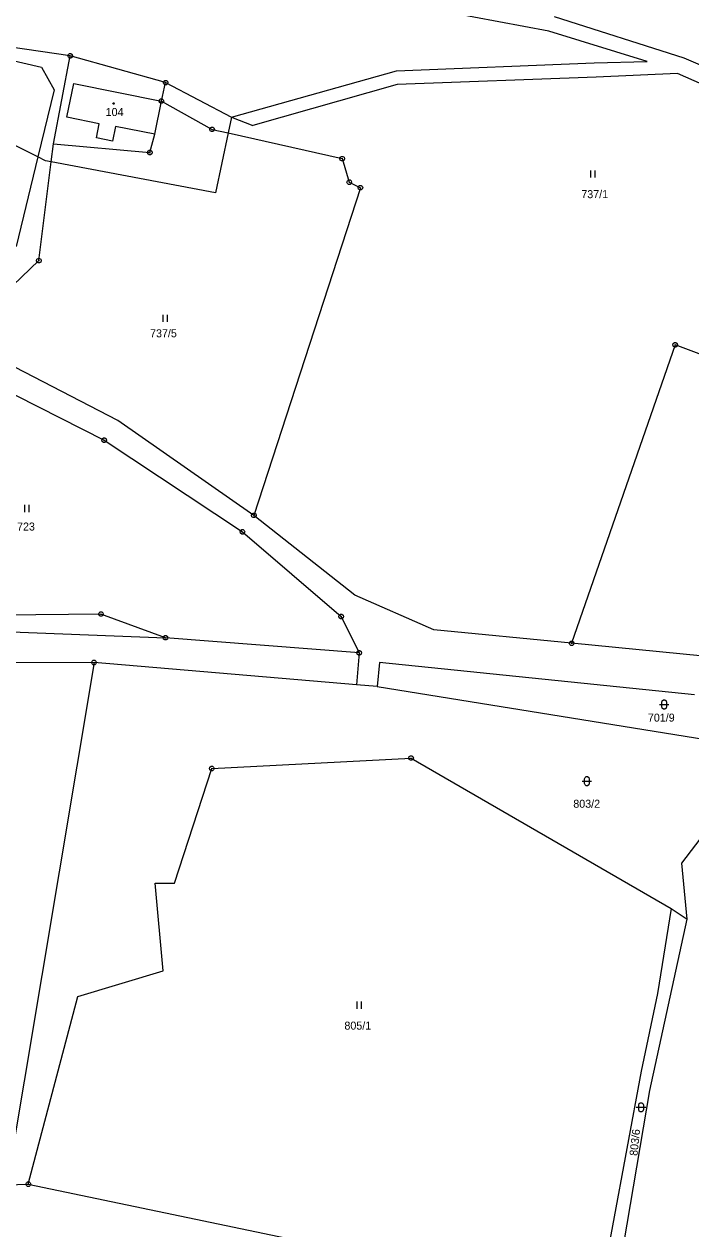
# Model space of a CAD drawing. Extents: x -694465 to -690527, y -983694 to -978978.
# Drawn here: x -691076.6 to -690934.9, y -980700.1 to -980444.1 of the extents above; entities that cross this region are included whole.
import ezdxf

# ---------------------------------------------------------------- set-up
doc = ezdxf.new("R2010")
doc.units = 0
for name, color, linetype in [('Vrstva 1', 7, 'Continuous'), ('Vrstva 18', 7, 'Continuous'), ('Vrstva 19', 7, 'Continuous'), ('Vrstva 24', 7, 'Continuous'), ('Vrstva 25', 7, 'Continuous')]:
    doc.layers.add(name, color=color, linetype=linetype)

msp = doc.modelspace()

# ---------------------------------------------------------------- linework, layer by layer
at = {"layer": 'Vrstva 1'}
for points in [[(-690965.11, -980445.62), (-691012.91, -980436.59)], [(-690963.95, -980442.44), (-690936.46, -980451.23)], [(-691105.249, -980445.731), (-691072.85, -980453.25)], [(-691066.75, -980450.84), (-691105.114, -980445.261)], [(-690944.23, -980452.02), (-690965.11, -980445.62)], [(-691070.31, -980469.5), (-691066.75, -980450.84)], [(-691046.5, -980456.52), (-691066.75, -980450.84)], [(-690997.44, -980454.04), (-690955.51, -980452.29)], [(-690955.51, -980452.29), (-690944.23, -980452.02)], [(-690936.46, -980451.23), (-690925.16, -980456.08)], [(-691073.639, -980472.293), (-691107.936, -980455.045)], [(-691072.85, -980453.25), (-691070.19, -980458.08)], [(-691032.51, -980463.88), (-690997.44, -980454.04)], [(-690937.78, -980454.57), (-690955.06, -980455.33)], [(-690927.2, -980459.26), (-690937.78, -980454.57)], [(-691067.46, -980463.87), (-691066.02, -980456.69)], [(-691066.02, -980456.69), (-691047.4, -980460.44)], [(-691047.4, -980460.44), (-691046.5, -980456.52)], [(-691046.5, -980456.52), (-691032.51, -980463.88)], [(-690997.31, -980456.93), (-691027.97, -980465.61)], [(-690955.06, -980455.33), (-690997.31, -980456.93)], [(-691070.19, -980458.08), (-691073.639, -980472.293)], [(-691048.81, -980467.5), (-691047.4, -980460.44)], [(-691047.4, -980460.44), (-691036.63, -980466.45)], [(-691060.59, -980465.25), (-691067.46, -980463.87)], [(-691061.19, -980468.26), (-691060.59, -980465.25)], [(-691032.51, -980463.88), (-691033.215, -980467.219)], [(-691032.51, -980463.88), (-691027.97, -980465.61)], [(-691057.14, -980465.82), (-691057.76, -980468.95)], [(-691048.81, -980467.5), (-691057.14, -980465.82)], [(-691049.84, -980471.37), (-691048.81, -980467.5)], [(-691036.63, -980466.45), (-691033.215, -980467.219)], [(-691033.215, -980467.219), (-691035.903, -980479.955)], [(-691033.215, -980467.219), (-691008.99, -980472.67)], [(-691070.79, -980473.339), (-691070.31, -980469.5)], [(-691070.31, -980469.5), (-691049.84, -980471.37)], [(-691057.76, -980468.95), (-691061.19, -980468.26)], [(-691073.639, -980472.293), (-691078.26, -980491.34)], [(-691072.024, -980473.105), (-691073.639, -980472.293)], [(-691008.99, -980472.67), (-691007.49, -980477.67)], [(-691073.42, -980494.35), (-691070.79, -980473.339)], [(-691070.79, -980473.339), (-691072.024, -980473.105)], [(-691035.903, -980479.955), (-691070.79, -980473.339)], [(-691007.49, -980477.67), (-691005.14, -980478.85)], [(-691005.14, -980478.85), (-691027.75, -980548.46)], [(-691082.72, -980503.2), (-691073.42, -980494.35)], [(-691056.63, -980528.29), (-691098.44, -980506.7)], [(-691101.61, -980511.14), (-691059.56, -980532.5)], [(-690938.29, -980512.22), (-690960.27, -980575.64)], [(-690897.85, -980527.41), (-690938.29, -980512.22)], [(-691027.75, -980548.46), (-691056.63, -980528.29)], [(-691059.56, -980532.5), (-691030.19, -980551.95), (-691009.21, -980569.94), (-691005.38, -980577.67)], [(-691006.28, -980565.42), (-691027.75, -980548.46)], [(-691060.23, -980569.44), (-691080.95, -980569.68), (-691119.19, -980556.84)], [(-690989.57, -980572.81), (-691006.28, -980565.42)], [(-691046.53, -980574.47), (-691060.23, -980569.44)], [(-691131.95, -980571.179), (-691046.53, -980574.47)], [(-690960.27, -980575.64), (-690989.57, -980572.81)], [(-691005.38, -980577.67), (-691046.53, -980574.47)], [(-691005.38, -980577.67), (-691005.96, -980584.456)], [(-690932.28, -980578.35), (-690960.27, -980575.64)], [(-691165.32, -980579.56), (-691061.71, -980579.73)], [(-691061.71, -980579.73), (-691080.22, -980690.68)], [(-691005.96, -980584.456), (-691061.71, -980579.73)], [(-691001.09, -980579.72), (-691001.55, -980584.83)], [(-690934.14, -980586.57), (-691001.09, -980579.72)], [(-691001.55, -980584.83), (-691005.96, -980584.456)], [(-691001.55, -980584.83), (-690886.11, -980603.44)], [(-691036.7, -980602.25), (-690994.37, -980600.02)], [(-690994.37, -980600.02), (-690939.16, -980632.01)], [(-691044.59, -980626.63), (-691036.7, -980602.25)], [(-690936.88, -980622.36), (-690928.84, -980611.9)], [(-690935.74, -980634.29), (-690936.88, -980622.36)], [(-691047.05, -980645.24), (-691048.75, -980626.59)], [(-691048.75, -980626.59), (-691044.59, -980626.63)], [(-690943.69, -980670.66), (-690935.74, -980634.29)], [(-690939.16, -980632.01), (-690942, -980650.09)], [(-690939.16, -980632.01), (-690935.74, -980634.29)], [(-691065.11, -980650.71), (-691047.05, -980645.24)], [(-691075.66, -980690.57), (-691065.11, -980650.71)], [(-690942, -980650.09), (-690945.48, -980666.56)], [(-690945.48, -980666.56), (-690954.63, -980715.88)], [(-690951.26, -980715.36), (-690943.69, -980670.66)], [(-691080.22, -980690.68), (-691075.66, -980690.57)], [(-691075.66, -980690.57), (-690954.63, -980715.88)]]:
    msp.add_lwpolyline(points, dxfattribs=at)
at = {"layer": 'Vrstva 24'}
for points in [[(-691066.596, -980450.364), (-691066.346, -980450.546), (-691066.25, -980450.84), (-691066.346, -980451.134), (-691066.596, -980451.316), (-691066.904, -980451.316), (-691067.154, -980451.134), (-691067.25, -980450.84), (-691067.154, -980450.546), (-691066.904, -980450.364)], [(-691046.346, -980456.044), (-691046.096, -980456.226), (-691046, -980456.52), (-691046.096, -980456.814), (-691046.346, -980456.996), (-691046.654, -980456.996), (-691046.904, -980456.814), (-691047, -980456.52), (-691046.904, -980456.226), (-691046.654, -980456.044)], [(-691047.246, -980459.964), (-691046.996, -980460.146), (-691046.9, -980460.44), (-691046.996, -980460.734), (-691047.246, -980460.916), (-691047.554, -980460.916), (-691047.804, -980460.734), (-691047.9, -980460.44), (-691047.804, -980460.146), (-691047.554, -980459.964)], [(-691036.476, -980465.974), (-691036.226, -980466.156), (-691036.13, -980466.45), (-691036.226, -980466.744), (-691036.476, -980466.926), (-691036.784, -980466.926), (-691037.034, -980466.744), (-691037.13, -980466.45), (-691037.034, -980466.156), (-691036.784, -980465.974)], [(-691049.686, -980470.894), (-691049.436, -980471.076), (-691049.34, -980471.37), (-691049.436, -980471.664), (-691049.686, -980471.846), (-691049.994, -980471.846), (-691050.244, -980471.664), (-691050.34, -980471.37), (-691050.244, -980471.076), (-691049.994, -980470.894)], [(-691008.836, -980472.194), (-691008.586, -980472.376), (-691008.49, -980472.67), (-691008.586, -980472.964), (-691008.836, -980473.146), (-691009.144, -980473.146), (-691009.394, -980472.964), (-691009.49, -980472.67), (-691009.394, -980472.376), (-691009.144, -980472.194)], [(-691007.336, -980477.194), (-691007.086, -980477.376), (-691006.99, -980477.67), (-691007.086, -980477.964), (-691007.336, -980478.146), (-691007.644, -980478.146), (-691007.894, -980477.964), (-691007.99, -980477.67), (-691007.894, -980477.376), (-691007.644, -980477.194)], [(-691004.986, -980478.374), (-691004.736, -980478.556), (-691004.64, -980478.85), (-691004.736, -980479.144), (-691004.986, -980479.326), (-691005.294, -980479.326), (-691005.544, -980479.144), (-691005.64, -980478.85), (-691005.544, -980478.556), (-691005.294, -980478.374)], [(-691073.266, -980493.874), (-691073.016, -980494.056), (-691072.92, -980494.35), (-691073.016, -980494.644), (-691073.266, -980494.826), (-691073.574, -980494.826), (-691073.824, -980494.644), (-691073.92, -980494.35), (-691073.824, -980494.056), (-691073.574, -980493.874)], [(-690938.136, -980511.744), (-690937.886, -980511.926), (-690937.79, -980512.22), (-690937.886, -980512.514), (-690938.136, -980512.696), (-690938.444, -980512.696), (-690938.694, -980512.514), (-690938.79, -980512.22), (-690938.694, -980511.926), (-690938.444, -980511.744)], [(-691059.406, -980532.024), (-691059.156, -980532.206), (-691059.06, -980532.5), (-691059.156, -980532.794), (-691059.406, -980532.976), (-691059.714, -980532.976), (-691059.964, -980532.794), (-691060.06, -980532.5), (-691059.964, -980532.206), (-691059.714, -980532.024)], [(-691027.596, -980547.984), (-691027.346, -980548.166), (-691027.25, -980548.46), (-691027.346, -980548.754), (-691027.596, -980548.936), (-691027.904, -980548.936), (-691028.154, -980548.754), (-691028.25, -980548.46), (-691028.154, -980548.166), (-691027.904, -980547.984)], [(-691030.036, -980551.474), (-691029.786, -980551.656), (-691029.69, -980551.95), (-691029.786, -980552.244), (-691030.036, -980552.426), (-691030.344, -980552.426), (-691030.594, -980552.244), (-691030.69, -980551.95), (-691030.594, -980551.656), (-691030.344, -980551.474)], [(-691060.076, -980568.964), (-691059.826, -980569.146), (-691059.73, -980569.44), (-691059.826, -980569.734), (-691060.076, -980569.916), (-691060.384, -980569.916), (-691060.634, -980569.734), (-691060.73, -980569.44), (-691060.634, -980569.146), (-691060.384, -980568.964)], [(-691009.056, -980569.464), (-691008.806, -980569.646), (-691008.71, -980569.94), (-691008.806, -980570.234), (-691009.056, -980570.416), (-691009.364, -980570.416), (-691009.614, -980570.234), (-691009.71, -980569.94), (-691009.614, -980569.646), (-691009.364, -980569.464)], [(-691046.376, -980573.994), (-691046.126, -980574.176), (-691046.03, -980574.47), (-691046.126, -980574.764), (-691046.376, -980574.946), (-691046.684, -980574.946), (-691046.934, -980574.764), (-691047.03, -980574.47), (-691046.934, -980574.176), (-691046.684, -980573.994)], [(-690960.116, -980575.164), (-690959.866, -980575.346), (-690959.77, -980575.64), (-690959.866, -980575.934), (-690960.116, -980576.116), (-690960.424, -980576.116), (-690960.674, -980575.934), (-690960.77, -980575.64), (-690960.674, -980575.346), (-690960.424, -980575.164)], [(-691005.226, -980577.194), (-691004.976, -980577.376), (-691004.88, -980577.67), (-691004.976, -980577.964), (-691005.226, -980578.146), (-691005.534, -980578.146), (-691005.784, -980577.964), (-691005.88, -980577.67), (-691005.784, -980577.376), (-691005.534, -980577.194)], [(-691061.556, -980579.254), (-691061.306, -980579.436), (-691061.21, -980579.73), (-691061.306, -980580.024), (-691061.556, -980580.206), (-691061.864, -980580.206), (-691062.114, -980580.024), (-691062.21, -980579.73), (-691062.114, -980579.436), (-691061.864, -980579.254)], [(-690994.216, -980599.544), (-690993.966, -980599.726), (-690993.87, -980600.02), (-690993.966, -980600.314), (-690994.216, -980600.496), (-690994.524, -980600.496), (-690994.774, -980600.314), (-690994.87, -980600.02), (-690994.774, -980599.726), (-690994.524, -980599.544)], [(-691036.546, -980601.774), (-691036.296, -980601.956), (-691036.2, -980602.25), (-691036.296, -980602.544), (-691036.546, -980602.726), (-691036.854, -980602.726), (-691037.104, -980602.544), (-691037.2, -980602.25), (-691037.104, -980601.956), (-691036.854, -980601.774)], [(-691075.506, -980690.094), (-691075.256, -980690.276), (-691075.16, -980690.57), (-691075.256, -980690.864), (-691075.506, -980691.046), (-691075.814, -980691.046), (-691076.064, -980690.864), (-691076.16, -980690.57), (-691076.064, -980690.276), (-691075.814, -980690.094)]]:
    msp.add_lwpolyline(points, close=True, dxfattribs=at)
for points in [[(-691066.869, -980450.84), (-691066.63, -980450.84)], [(-691046.619, -980456.52), (-691046.38, -980456.52)], [(-691047.519, -980460.44), (-691047.28, -980460.44)], [(-691036.749, -980466.45), (-691036.51, -980466.45)], [(-691049.959, -980471.37), (-691049.72, -980471.37)], [(-691009.109, -980472.67), (-691008.87, -980472.67)], [(-691007.609, -980477.67), (-691007.37, -980477.67)], [(-691005.259, -980478.85), (-691005.02, -980478.85)], [(-691073.539, -980494.35), (-691073.3, -980494.35)], [(-690938.409, -980512.22), (-690938.17, -980512.22)], [(-691059.679, -980532.5), (-691059.44, -980532.5)], [(-691027.869, -980548.46), (-691027.63, -980548.46)], [(-691030.309, -980551.95), (-691030.07, -980551.95)], [(-691060.349, -980569.44), (-691060.11, -980569.44)], [(-691009.329, -980569.94), (-691009.09, -980569.94)], [(-691046.649, -980574.47), (-691046.41, -980574.47)], [(-691005.499, -980577.67), (-691005.26, -980577.67)], [(-690960.389, -980575.64), (-690960.15, -980575.64)], [(-691061.829, -980579.73), (-691061.59, -980579.73)], [(-690994.489, -980600.02), (-690994.25, -980600.02)], [(-691036.819, -980602.25), (-691036.58, -980602.25)], [(-691075.779, -980690.57), (-691075.54, -980690.57)]]:
    msp.add_lwpolyline(points, dxfattribs=at)
at = {"layer": 'Vrstva 25'}
for points in [[(-691057.473, -980460.818), (-691057.385, -980460.97), (-691057.473, -980461.122), (-691057.647, -980461.122), (-691057.735, -980460.97), (-691057.647, -980460.818)], [(-690941.12, -980588.17), (-690941.025, -980587.876), (-690940.775, -980587.694), (-690940.465, -980587.694), (-690940.215, -980587.876), (-690940.12, -980588.17), (-690940.12, -980589.17), (-690940.215, -980589.464), (-690940.465, -980589.646), (-690940.775, -980589.646), (-690941.025, -980589.464), (-690941.12, -980589.17)], [(-690957.52, -980604.44), (-690957.425, -980604.146), (-690957.175, -980603.964), (-690956.865, -980603.964), (-690956.615, -980604.146), (-690956.52, -980604.44), (-690956.52, -980605.44), (-690956.615, -980605.734), (-690956.865, -980605.916), (-690957.175, -980605.916), (-690957.425, -980605.734), (-690957.52, -980605.44)], [(-690946.03, -980673.73), (-690945.935, -980673.436), (-690945.685, -980673.254), (-690945.375, -980673.254), (-690945.125, -980673.436), (-690945.03, -980673.73), (-690945.03, -980674.73), (-690945.125, -980675.024), (-690945.375, -980675.206), (-690945.685, -980675.206), (-690945.935, -980675.024), (-690946.03, -980674.73)]]:
    msp.add_lwpolyline(points, close=True, dxfattribs=at)
for points in [[(-690956.28, -980475.18), (-690956.28, -980476.68)], [(-690955.28, -980476.68), (-690955.28, -980475.18)], [(-691047.11, -980505.86), (-691047.11, -980507.36)], [(-691046.11, -980507.36), (-691046.11, -980505.86)], [(-691076.48, -980546.26), (-691076.48, -980547.76)], [(-691075.48, -980547.76), (-691075.48, -980546.26)], [(-690941.62, -980588.67), (-690939.62, -980588.67)], [(-690958.02, -980604.94), (-690956.02, -980604.94)], [(-691005.92, -980651.79), (-691005.92, -980653.29)], [(-691004.92, -980653.29), (-691004.92, -980651.79)], [(-690946.53, -980674.23), (-690944.53, -980674.23)]]:
    msp.add_lwpolyline(points, dxfattribs=at)

# ---------------------------------------------------------------- texts
at = {"layer": 'Vrstva 18'}
for s, p in [('737/1', (-690958.213, -980481.07)), ('737/5', (-691049.803, -980510.63)), ('723', (-691078.055, -980551.69)), ('701/9', (-690944.072, -980592.29)), ('803/2', (-690959.917, -980610.59)), ('805/1', (-691008.526, -980657.73))]:
    msp.add_text(s, height=1.7, dxfattribs=at).set_placement(p)
msp.add_text('803/6', height=1.7, rotation=83.70913, dxfattribs=at).set_placement((-690946.312, -980684.622))
at = {"layer": 'Vrstva 19'}
msp.add_text('104', height=1.7, dxfattribs=at).set_placement((-691059.233, -980463.62))

doc.saveas('drawing.dxf')
